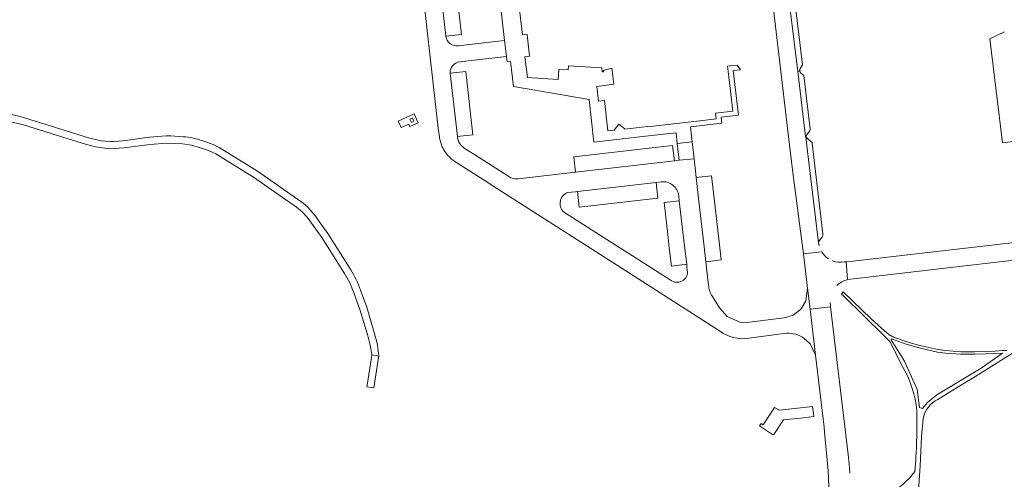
# Model space of a CAD drawing. Header units: metres. Extents: x 166325 to 190320, y 381923 to 404576.
# Tile 555 of 656: x 171428 to 171745, y 393953 to 394101. Entities that reach past the tile are written whole.
import ezdxf

# ---------------------------------------------------------------- set-up
doc = ezdxf.new("R2010")
doc.units = ezdxf.units.M
for name, color, linetype, lineweight in [('B-WE-VH-VERHARDING_ASFALT-GV', 8, 'Continuous', 18), ('B-WE-VH-VERHARDING_BETONSTRAATSTEEN-GV', 8, 'Continuous', 18), ('B-WE-VH-VERHARDING_HALFVERHARDING-GV', 8, 'Continuous', 18), ('B-WE-VH-VERHARDING_STRAATBAKSTEEN-GV', 8, 'Continuous', 18)]:
    doc.layers.add(name, color=color, linetype=linetype, lineweight=lineweight)

msp = doc.modelspace()

# ---------------------------------------------------------------- linework, layer by layer
at = {"layer": 'B-WE-VH-VERHARDING_ASFALT-GV', "flags": 128}
msp.add_lwpolyline([(171543.203, 393991.527), (171543.376, 393992.665), (171541.15, 393993.004), (171541.024, 393992.177), (171539.679, 393983.347), (171539.592, 393982.775), (171541.818, 393982.436), (171541.915, 393983.07)], close=True, dxfattribs=at)
at = {"layer": 'B-WE-VH-VERHARDING_BETONSTRAATSTEEN-GV', "flags": 128}
for points in [[(171564.944, 394095.455), (171562.081, 394120.759), (171556.322, 394120.28), (171562.493, 394065.964), (171562.861, 394063.104)], [(171581.894, 394111.205), (171583.824, 394094.141), (171584.436, 394089.006), (171584.657, 394087.198), (171585.759, 394087.315), (171586.656, 394079.346), (171594.834, 394077.945), (171610.987, 394075.177), (171612.571, 394061.416), (171630.094, 394063.43), (171639.011, 394064.455), (171639.38, 394061.026), (171644.161, 394061.554), (171643.962, 394063.351), (171643.636, 394066.294), (171653.713, 394067.492), (171653.52, 394069.474), (171659.006, 394070.14), (171657.323, 394084.418), (171659.698, 394084.688), (171658.632, 394086.2), (171657.45, 394086.06), (171655.51, 394085.83), (171655.707, 394084.146), (171657.2, 394071.391), (171651.674, 394070.743), (171651.883, 394068.916), (171648.42, 394068.519), (171629.8, 394066.301), (171629.774, 394066.482), (171622.553, 394065.647), (171622.478, 394065.705), (171620.59, 394067.15), (171619.127, 394065.313), (171619.067, 394065.237), (171617.067, 394065.008), (171615.927, 394074.848), (171614.063, 394074.62), (171613.5, 394079.358), (171618.92, 394080.032), (171618.333, 394085.25), (171615.523, 394084.409), (171615.598, 394084.044), (171615.239, 394084.011), (171615.104, 394085.343), (171604.338, 394085.933), (171604.248, 394084.662), (171601.29, 394084.815), (171601.063, 394081.545), (171591.153, 394082.15), (171590.377, 394088.892), (171591.863, 394089.054), (171591.743, 394090.101), (171591.188, 394094.934), (171591.059, 394096.062), (171589.564, 394095.905), (171588.336, 394106.639)], [(171569.447, 394087.265), (171572.108, 394087.574), (171584.436, 394089.006), (171583.824, 394094.141), (171571.584, 394092.712), (171569.03, 394092.414)], [(171568.661, 394063.21), (171566.344, 394083.631)], [(171423.498, 394068.274), (171428.858, 394067.053), (171443.548, 394062.481), (171449.387, 394060.638), (171452.279, 394059.876), (171455.316, 394059.437), (171458.382, 394059.349), (171461.356, 394059.604), (171469.916, 394060.702), (171475.104, 394061.097), (171480.251, 394060.874), (171483.198, 394060.46), (171486.096, 394059.641), (171488.619, 394058.745), (171490.987, 394057.713), (171503.1, 394050.143), (171516.907, 394040.568), (171518.717, 394039.033), (171520.327, 394037.317), (171521.797, 394035.34), (171525.089, 394030.748), (171532.366, 394019.209), (171534.052, 394016.218), (171535.345, 394013.014), (171537.318, 394007.654), (171539.734, 393999.637), (171540.513, 393996.614), (171540.796, 393994.982), (171541.15, 393993.004), (171543.376, 393992.665), (171543.296, 393993.532)], [(171450.026, 394062.848), (171444.236, 394064.675), (171429.456, 394069.276)], [(171469.682, 394062.991), (171461.111, 394061.891)], [(171518.309, 394042.394), (171504.365, 394052.064), (171492.062, 394059.753)], [(171585.151, 394050.358), (171575.623, 394056.445), (171570.803, 394059.525)], [(171649.439, 394015.491), (171648.707, 394022.015), (171648.595, 394022.947), (171647.916, 394028.769), (171646.22, 394043.309), (171645.439, 394050.007), (171645.1, 394053.141), (171644.77, 394056.042), (171639.96, 394055.633), (171638.444, 394055.464), (171606.607, 394051.768), (171588.207, 394049.682)], [(171567.803, 394055.251), (171577.262, 394049.182), (171580.419, 394047.156), (171613.26, 394026.149), (171652.958, 394000.751)], [(171604.117, 394045.206), (171606.655, 394045.478), (171607.276, 394045.549), (171632.548, 394048.468)], [(171632.548, 394048.468), (171634.184, 394048.649)], [(171639.832, 394044.247), (171640.028, 394042.572), (171641.723, 394028.032), (171642.403, 394022.196), (171642.493, 394021.326), (171642.601, 394020.274)], [(171534.342, 394020.388), (171526.998, 394032.033), (171523.655, 394036.696)], [(171637.135, 394017.124), (171603.412, 394038.619)], [(171680.041, 393998.44), (171682.133, 393996.546), (171683.829, 393992.963), (171682.108, 394007.71), (171681.278, 394014.458), (171680.722, 394010.444), (171679.179, 394007.882), (171678.963, 394007.642), (171676.601, 394005.829), (171673.723, 394004.935), (171662.614, 394003.604), (171659.765, 394003.456), (171655.434, 394005.338), (171652.932, 394008.133), (171650.662, 394011.778)], [(171542.763, 393997.099), (171541.95, 394000.256), (171539.501, 394008.383), (171537.491, 394013.842)], [(171662.379, 393998.393), (171674.444, 393999.968)], [(171683.314, 393973.192), (171682.89, 393976.457), (171672.273, 393975.279), (171670.6, 393976.129), (171666.957, 393970.575), (171666.326, 393970.991), (171665.802, 393970.238), (171666.422, 393969.817), (171669.967, 393967.406)], [(171670.377, 393967.48), (171673.483, 393972.14), (171680.033, 393972.841), (171683.314, 393973.192)]]:
    msp.add_lwpolyline(points, dxfattribs=at)
for points in [[(171567.115, 394121.347), (171562.081, 394120.759), (171564.944, 394095.455), (171569.981, 394096.04)], [(171676.127, 394115.686), (171676.004, 394115.671), (171674.31, 394115.468), (171677.997, 394085.008), (171678.101, 394084.158), (171678.767, 394084.456), (171678.787, 394084.792), (171678.886, 394085.114), (171679.647, 394086.241)], [(171571.327, 394084.179), (171566.344, 394083.631), (171568.661, 394063.21), (171573.652, 394063.769)], [(171680.059, 394082.795), (171679.129, 394083.59), (171678.962, 394083.817), (171678.826, 394084.125), (171678.767, 394084.456), (171678.101, 394084.158), (171678.204, 394083.307), (171680.655, 394063.214), (171681.974, 394065.038), (171682.12, 394065.552)], [(171554.746, 394070.523), (171549.618, 394068.215), (171550.565, 394066.124), (171553.034, 394067.246), (171553.393, 394066.416), (171556.018, 394067.62)], [(171554.238, 394069.191), (171554.695, 394068.128), (171553.858, 394067.757), (171553.385, 394068.816)], [(171684.816, 394029.106), (171684.845, 394029.337), (171684.883, 394029.512), (171684.962, 394029.674), (171685.873, 394030.753), (171685.979, 394030.92), (171686.082, 394031.091), (171686.138, 394031.254), (171686.155, 394031.413), (171686.186, 394031.938), (171682.753, 394061.057), (171682.716, 394061.319), (171682.361, 394061.64), (171681.525, 394062.324), (171681.342, 394062.484), (171680.669, 394063.1), (171680.903, 394061.181)], [(171637.863, 394060.386), (171606.085, 394056.712), (171606.607, 394051.768), (171638.444, 394055.464)], [(171644.77, 394056.042), (171644.161, 394061.554), (171639.38, 394061.026), (171639.96, 394055.633)], [(171651.435, 394041.508), (171650.376, 394050.577), (171645.439, 394050.007), (171646.22, 394043.309), (171647.916, 394028.769), (171648.595, 394022.947), (171653.534, 394023.541), (171652.855, 394029.356)], [(171632.548, 394048.468), (171607.276, 394045.549), (171607.852, 394040.521), (171633.123, 394043.415)], [(171640.028, 394042.572), (171635.1, 394041.985), (171636.293, 394031.709), (171636.788, 394027.445), (171637.469, 394021.585), (171642.403, 394022.196), (171641.723, 394028.032)]]:
    msp.add_lwpolyline(points, close=True, dxfattribs=at)
at = {"layer": 'B-WE-VH-VERHARDING_BETONSTRAATSTEEN-GV'}
for points in [[(171569.03, 394092.414, -0.4236072), (171564.944, 394095.455)], [(171566.344, 394083.631, -0.3899355), (171569.447, 394087.265)], [(171429.456, 394069.276, 0.0393652), (171418.304, 394071.359)], [(171461.111, 394061.891, -0.1148329), (171450.026, 394062.848)], [(171480.462, 394063.167, 0.0597395), (171469.682, 394062.991)], [(171486.794, 394061.834, 0.0680436), (171480.462, 394063.167)], [(171562.861, 394063.104, 0.0965747), (171564.333, 394058.942)], [(171570.803, 394059.525, -0.2253013), (171568.661, 394063.21)], [(171492.062, 394059.753, 0.0351774), (171486.794, 394061.834)], [(171564.333, 394058.942, 0.0505005), (171565.718, 394057.06)], [(171565.718, 394057.06, 0.0600818), (171567.803, 394055.251)], [(171588.207, 394049.682, -0.181245), (171585.151, 394050.358)], [(171634.184, 394048.649, -0.4165055), (171639.832, 394044.247)], [(171603.412, 394038.619, -0.6316932), (171604.117, 394045.206)], [(171523.655, 394036.696, 0.0858436), (171518.309, 394042.394)], [(171537.491, 394013.842, 0.0648983), (171534.342, 394020.388)], [(171642.601, 394020.274, -0.6905357), (171637.135, 394017.124)], [(171650.662, 394011.778, -0.1268404), (171649.439, 394015.491)], [(171652.958, 394000.751, 0.205709), (171662.379, 393998.393)], [(171674.444, 393999.968, -0.1637013), (171680.041, 393998.44)], [(171543.296, 393993.532, 0.0238418), (171542.763, 393997.099)], [(171669.967, 393967.406, 0.3417763), (171670.377, 393967.48)]]:
    msp.add_lwpolyline(points, format="xyb", dxfattribs=at)
at = {"layer": 'B-WE-VH-VERHARDING_HALFVERHARDING-GV', "flags": 128}
for points in [[(171692.691, 394013.335), (171692.168, 394012.602), (171692.794, 394011.99), (171705.978, 393999.102), (171707.691, 393997.39), (171712.129, 393988.696)], [(171745.336, 393994.495), (171743.897, 393994.431), (171741.633, 393994.262), (171735.021, 393994.031), (171730.514, 393994.031), (171725.662, 393994.411), (171723.165, 393994.728), (171717.318, 393996.086), (171713.171, 393997.186), (171708.636, 393998.881), (171707.409, 393999.579), (171705.991, 394000.721), (171701.734, 394004.621), (171692.691, 394013.335)], [(171723.177, 393978.721), (171727.446, 393981.355), (171737.346, 393987.399), (171749.523, 393995.038), (171758.525, 394000.63)], [(171714.111, 393931.201), (171714.096, 393934.552), (171715.069, 393938.709), (171715.864, 393942.257), (171716.377, 393944.864), (171716.765, 393947.69), (171717.093, 393950.911), (171717.428, 393957.375), (171717.934, 393966.735), (171718.391, 393972.505)]]:
    msp.add_lwpolyline(points, dxfattribs=at)
msp.add_lwpolyline([(171708.301, 393998.164), (171712.931, 393996.433), (171717.128, 393995.32), (171723.026, 393993.95), (171725.581, 393993.626), (171730.483, 393993.241), (171735.035, 393993.241), (171741.676, 393993.474), (171743.944, 393993.643), (171737.04, 393988.756), (171722.836, 393980.236), (171719.851, 393977.703), (171718.274, 393975.789), (171717.26, 393976.127), (171716.471, 393981.869), (171712.413, 393991.004), (171708.169, 393997.904)], close=True, dxfattribs=at)
at = {"layer": 'B-WE-VH-VERHARDING_HALFVERHARDING-GV'}
for points in [[(171712.129, 393988.696, -0.1032183), (171716.388, 393975.296)], [(171718.391, 393972.505, -0.2332359), (171723.177, 393978.721)], [(171716.388, 393975.296, -0.0245895), (171715.802, 393955.532)], [(171715.802, 393955.532, -0.2129846), (171696.905, 393945.149)]]:
    msp.add_lwpolyline(points, format="xyb", dxfattribs=at)
at = {"layer": 'B-WE-VH-VERHARDING_STRAATBAKSTEEN-GV', "flags": 128}
for points in [[(171678.204, 394083.307), (171678.101, 394084.158), (171677.997, 394085.008), (171674.31, 394115.468), (171673.975, 394118.239), (171673.833, 394119.408), (171673.815, 394119.505), (171673.74, 394119.918), (171668.704, 394119.36), (171668.527, 394119.341), (171668.591, 394118.804), (171675.496, 394060.483), (171676.64, 394050.818), (171679.574, 394028.687), (171679.955, 394025.504), (171685.752, 394026.123), (171685.812, 394026.131)], [(171744.599, 394096.929), (171739.9, 394094.67), (171743.9, 394061.16), (171750.87, 394062.011), (171754.41, 394066.951), (171767.608, 394068.311)], [(171684.835, 394028.948), (171684.816, 394029.106), (171680.903, 394061.181), (171680.669, 394063.1), (171680.655, 394063.214), (171678.204, 394083.307)], [(171784.041, 394033.35), (171695.8, 394023.16), (171693.914, 394022.942), (171693.664, 394022.93), (171694.107, 394017.242), (171695.028, 394017.41), (171742.979, 394022.977), (171746.86, 394023.427), (171777.528, 394026.988)], [(171684.981, 394028.138), (171684.967, 394028.198), (171684.959, 394028.231), (171684.952, 394028.264)], [(171685.812, 394026.131), (171685.752, 394026.123), (171679.955, 394025.504), (171681.278, 394014.458), (171682.108, 394007.71), (171688.689, 394008.432), (171688.591, 394009.253)], [(171694.107, 394017.242), (171693.664, 394022.93), (171693.008, 394022.897)], [(171694.86, 393955.009), (171694.674, 393958.04), (171694.32, 393961.056), (171688.689, 394008.432), (171682.108, 394007.71), (171683.829, 393992.963), (171686.582, 393969.782), (171686.735, 393968.196), (171687.932, 393955.761), (171688.068, 393950.721), (171687.854, 393946.719), (171687.369, 393942.687)]]:
    msp.add_lwpolyline(points, dxfattribs=at)
at = {"layer": 'B-WE-VH-VERHARDING_STRAATBAKSTEEN-GV'}
for points in [[(171684.952, 394028.264, -0.0246333), (171684.835, 394028.948)], [(171688.045, 394023.867, -0.1154094), (171685.812, 394026.131)], [(171693.008, 394022.897, -0.1412123), (171689.156, 394023.297)], [(171690.685, 394015.306, -0.1362228), (171694.107, 394017.242)], [(171688.591, 394009.253, -0.0221239), (171688.543, 394009.889)]]:
    msp.add_lwpolyline(points, format="xyb", dxfattribs=at)

doc.saveas('drawing.dxf')
